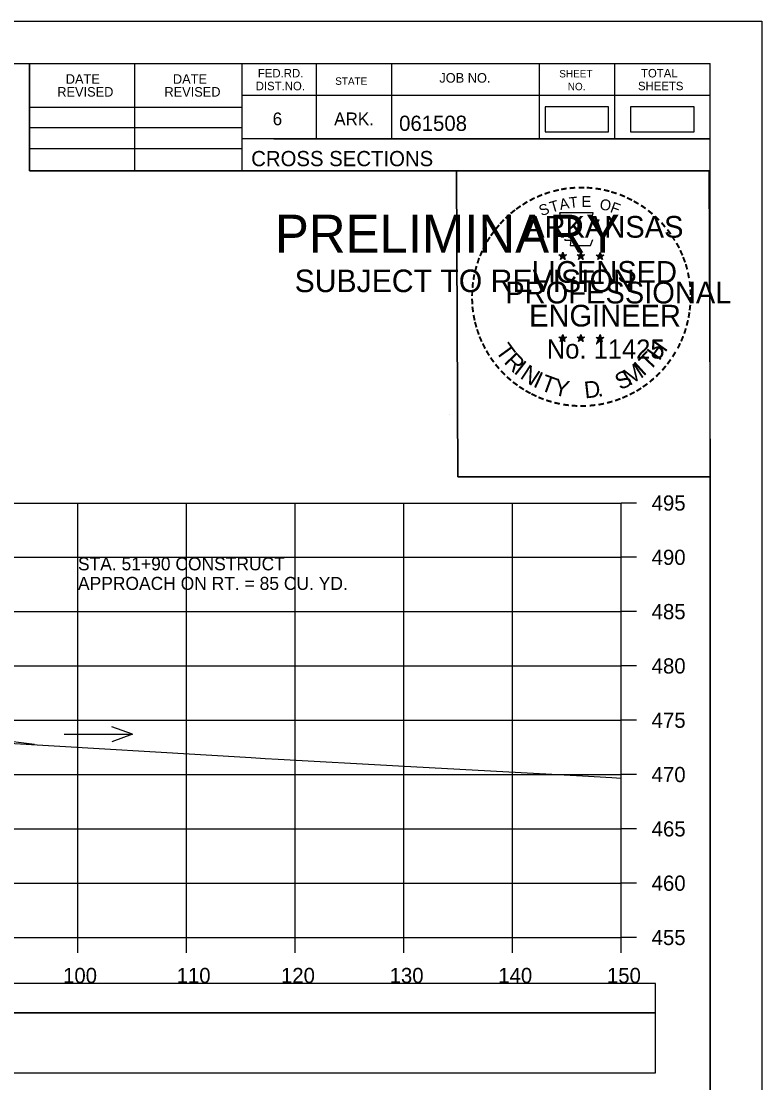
# Model space of a CAD drawing. Extents: x 1371057 to 1372761, y 380005 to 390517.
# Drawn here: x 1371655.7 to 1371723.8, y 383320.8 to 383418.5 of the extents above; entities that cross this region are included whole.
import ezdxf

# ---------------------------------------------------------------- set-up
doc = ezdxf.new("R2010")
doc.units = 0
for name, color, linetype in [('R_Axis', 7, 'Continuous'), ('R_Axis Annot', 7, 'Continuous'), ('R_Border', 7, 'Continuous'), ('R_Border PE', 7, 'Continuous'), ('R_Border Prem', 7, 'Continuous'), ('R_Detour', 7, 'Continuous'), ('R_Dimension', 7, 'Continuous'), ('R_Drive', 7, 'Continuous'), ('R_Exist Surface', 7, 'Continuous'), ('R_Grid', 7, 'Continuous'), ('R_No Plot', 7, 'Continuous'), ('R_Water Annot', 7, 'Continuous')]:
    doc.layers.add(name, color=color, linetype=linetype)

msp = doc.modelspace()

# ---------------------------------------------------------------- linework, layer by layer
at = {"layer": 'R_Axis'}
for p, q in [((1371710.872, 383334.129), (1371710.872, 383374.129)), ((1371712.272, 383374.129), (1371710.872, 383374.129)), ((1371712.272, 383369.129), (1371710.872, 383369.129)), ((1371712.272, 383364.129), (1371710.872, 383364.129)), ((1371712.272, 383359.129), (1371710.872, 383359.129)), ((1371712.272, 383354.129), (1371710.872, 383354.129)), ((1371712.272, 383349.129), (1371710.872, 383349.129)), ((1371712.272, 383344.129), (1371710.872, 383344.129)), ((1371712.272, 383339.129), (1371710.872, 383339.129)), ((1371410.872, 383334.129), (1371710.872, 383334.129)), ((1371660.872, 383332.729), (1371660.872, 383334.129)), ((1371670.872, 383332.729), (1371670.872, 383334.129)), ((1371680.872, 383332.729), (1371680.872, 383334.129)), ((1371690.872, 383332.729), (1371690.872, 383334.129)), ((1371700.872, 383332.729), (1371700.872, 383334.129)), ((1371710.872, 383332.729), (1371710.872, 383334.129)), ((1371712.272, 383334.129), (1371710.872, 383334.129))]:
    msp.add_line(p, q, dxfattribs=at)
at = {"layer": 'R_Border'}
for p, q in [((1371402.872, 383414.589), (1371719.052, 383414.589)), ((1371656.412, 383404.709), (1371656.412, 383414.589)), ((1371666.092, 383404.709), (1371666.092, 383414.589)), ((1371675.952, 383414.589), (1371675.952, 383404.709)), ((1371682.792, 383414.589), (1371682.792, 383407.649)), ((1371689.732, 383414.589), (1371689.732, 383407.649)), ((1371703.312, 383414.589), (1371703.312, 383407.649)), ((1371710.252, 383414.589), (1371710.252, 383407.649)), ((1371719.052, 383209.129), (1371719.052, 383414.589)), ((1371719.052, 383411.649), (1371675.952, 383411.649)), ((1371719.052, 383411.669), (1371719.052, 383411.669)), ((1371656.412, 383410.569), (1371675.952, 383410.569)), ((1371656.412, 383408.709), (1371675.952, 383408.709)), ((1371719.052, 383407.649), (1371675.952, 383407.649)), ((1371678.912, 383407.649), (1371719.052, 383407.649)), ((1371656.412, 383406.769), (1371675.952, 383406.769)), ((1371719.052, 383404.709), (1371656.412, 383404.709))]:
    msp.add_line(p, q, dxfattribs=at)
at = {"layer": 'R_Border PE'}
for p, q in [((1371705.137, 383396.964), (1371705.486, 383396.853)), ((1371705.137, 383396.964), (1371705.39, 383396.919)), ((1371705.137, 383396.964), (1371705.374, 383396.842)), ((1371705.486, 383397.218), (1371705.445, 383396.966)), ((1371705.486, 383396.853), (1371705.486, 383397.218)), ((1371705.486, 383397.218), (1371705.535, 383396.968)), ((1371705.833, 383396.964), (1371705.486, 383396.853)), ((1371705.833, 383396.964), (1371705.547, 383396.915)), ((1371705.833, 383396.964), (1371705.629, 383396.862)), ((1371706.807, 383396.964), (1371707.156, 383396.853)), ((1371706.807, 383396.964), (1371707.06, 383396.919)), ((1371706.807, 383396.964), (1371707.044, 383396.842)), ((1371707.156, 383397.218), (1371707.115, 383396.966)), ((1371707.156, 383396.853), (1371707.156, 383397.218)), ((1371707.156, 383397.218), (1371707.205, 383396.968)), ((1371707.503, 383396.964), (1371707.156, 383396.853)), ((1371707.503, 383396.964), (1371707.217, 383396.915)), ((1371707.503, 383396.964), (1371707.299, 383396.862)), ((1371708.571, 383396.952), (1371708.92, 383396.841)), ((1371708.571, 383396.952), (1371708.824, 383396.907)), ((1371708.571, 383396.952), (1371708.808, 383396.83)), ((1371708.92, 383397.206), (1371708.879, 383396.954)), ((1371708.92, 383396.841), (1371708.92, 383397.206)), ((1371708.92, 383397.206), (1371708.969, 383396.956)), ((1371709.267, 383396.952), (1371708.92, 383396.841)), ((1371709.267, 383396.952), (1371708.981, 383396.903)), ((1371709.267, 383396.952), (1371709.063, 383396.85)), ((1371705.27, 383396.556), (1371705.486, 383396.853)), ((1371705.27, 383396.556), (1371705.396, 383396.8)), ((1371705.27, 383396.556), (1371705.484, 383396.773)), ((1371705.699, 383396.556), (1371705.484, 383396.77)), ((1371705.699, 383396.556), (1371705.486, 383396.853)), ((1371705.699, 383396.556), (1371705.562, 383396.847)), ((1371706.94, 383396.556), (1371707.156, 383396.853)), ((1371706.94, 383396.556), (1371707.066, 383396.8)), ((1371706.94, 383396.556), (1371707.154, 383396.773)), ((1371707.369, 383396.556), (1371707.154, 383396.77)), ((1371707.369, 383396.556), (1371707.156, 383396.853)), ((1371707.369, 383396.556), (1371707.232, 383396.847)), ((1371708.704, 383396.544), (1371708.92, 383396.841)), ((1371708.704, 383396.544), (1371708.83, 383396.788)), ((1371708.704, 383396.544), (1371708.918, 383396.761)), ((1371709.133, 383396.544), (1371708.918, 383396.758)), ((1371709.133, 383396.544), (1371708.92, 383396.841)), ((1371709.133, 383396.544), (1371708.996, 383396.835)), ((1371705.133, 383389.391), (1371705.482, 383389.28)), ((1371705.133, 383389.391), (1371705.386, 383389.346)), ((1371705.133, 383389.391), (1371705.37, 383389.269)), ((1371705.266, 383388.983), (1371705.482, 383389.28)), ((1371705.266, 383388.983), (1371705.392, 383389.227)), ((1371705.266, 383388.983), (1371705.48, 383389.2)), ((1371705.482, 383389.645), (1371705.441, 383389.393)), ((1371705.695, 383388.983), (1371705.48, 383389.197)), ((1371705.482, 383389.28), (1371705.482, 383389.645)), ((1371705.482, 383389.645), (1371705.531, 383389.395)), ((1371705.829, 383389.391), (1371705.482, 383389.28)), ((1371705.695, 383388.983), (1371705.482, 383389.28)), ((1371705.829, 383389.391), (1371705.543, 383389.342)), ((1371705.695, 383388.983), (1371705.558, 383389.274)), ((1371705.829, 383389.391), (1371705.625, 383389.289)), ((1371706.802, 383389.391), (1371707.151, 383389.28)), ((1371706.802, 383389.391), (1371707.055, 383389.346)), ((1371706.802, 383389.391), (1371707.039, 383389.269)), ((1371706.935, 383388.983), (1371707.151, 383389.28)), ((1371706.935, 383388.983), (1371707.061, 383389.227)), ((1371706.935, 383388.983), (1371707.149, 383389.2)), ((1371707.151, 383389.645), (1371707.11, 383389.393)), ((1371707.364, 383388.983), (1371707.149, 383389.197)), ((1371707.151, 383389.28), (1371707.151, 383389.645)), ((1371707.151, 383389.645), (1371707.2, 383389.395)), ((1371707.498, 383389.391), (1371707.151, 383389.28)), ((1371707.364, 383388.983), (1371707.151, 383389.28)), ((1371707.498, 383389.391), (1371707.212, 383389.342)), ((1371707.364, 383388.983), (1371707.227, 383389.274)), ((1371707.498, 383389.391), (1371707.294, 383389.289)), ((1371708.569, 383389.381), (1371708.918, 383389.27)), ((1371708.569, 383389.381), (1371708.822, 383389.336)), ((1371708.569, 383389.381), (1371708.806, 383389.259)), ((1371708.702, 383388.973), (1371708.918, 383389.27)), ((1371708.702, 383388.973), (1371708.828, 383389.217)), ((1371708.702, 383388.973), (1371708.916, 383389.19)), ((1371708.918, 383389.635), (1371708.877, 383389.383)), ((1371709.131, 383388.973), (1371708.916, 383389.187)), ((1371708.918, 383389.27), (1371708.918, 383389.635)), ((1371708.918, 383389.635), (1371708.967, 383389.385)), ((1371709.265, 383389.381), (1371708.918, 383389.27)), ((1371709.131, 383388.973), (1371708.918, 383389.27)), ((1371709.265, 383389.381), (1371708.979, 383389.332)), ((1371709.131, 383388.973), (1371708.994, 383389.264)), ((1371709.265, 383389.381), (1371709.061, 383389.279))]:
    msp.add_line(p, q, dxfattribs=at)
for points in [[(1371705.178, 383400.842), (1371705.447, 383400.015)], [(1371708.689, 383399.92), (1371708.831, 383400.204), (1371708.146, 383400.18), (1371708.294, 383400.842), (1371705.178, 383400.842)], [(1371705.67, 383398.419), (1371705.67, 383398.332), (1371706.233, 383398.313), (1371706.179, 383397.84), (1371708.049, 383397.84), (1371708.25, 383398.376)], [(1371705.486, 383397.218), (1371705.699, 383396.556), (1371705.137, 383396.964), (1371705.833, 383396.964), (1371705.27, 383396.556), (1371705.486, 383397.218)], [(1371707.156, 383397.218), (1371707.369, 383396.556), (1371706.807, 383396.964), (1371707.503, 383396.964), (1371706.94, 383396.556), (1371707.156, 383397.218)], [(1371708.92, 383397.206), (1371709.133, 383396.544), (1371708.571, 383396.952), (1371709.267, 383396.952), (1371708.704, 383396.544), (1371708.92, 383397.206)], [(1371705.482, 383389.645), (1371705.695, 383388.983), (1371705.133, 383389.391), (1371705.829, 383389.391), (1371705.266, 383388.983), (1371705.482, 383389.645)], [(1371707.151, 383389.645), (1371707.364, 383388.983), (1371706.802, 383389.391), (1371707.498, 383389.391), (1371706.935, 383388.983), (1371707.151, 383389.645)], [(1371708.918, 383389.635), (1371709.131, 383388.973), (1371708.569, 383389.381), (1371709.265, 383389.381), (1371708.702, 383388.973), (1371708.918, 383389.635)]]:
    msp.add_lwpolyline(points, dxfattribs=at)
for centre, radius in [((1371705.485, 383396.852), 0.172), ((1371705.485, 383396.852), 0.145), ((1371705.485, 383396.852), 0.116), ((1371705.485, 383396.852), 0.0991), ((1371705.485, 383396.852), 0.0747), ((1371705.485, 383396.852), 0.0495), ((1371707.155, 383396.852), 0.172), ((1371707.155, 383396.852), 0.145), ((1371707.155, 383396.852), 0.116), ((1371707.155, 383396.852), 0.0991), ((1371707.155, 383396.852), 0.0747), ((1371707.155, 383396.852), 0.0495), ((1371708.919, 383396.84), 0.172), ((1371708.919, 383396.84), 0.145), ((1371708.919, 383396.84), 0.116), ((1371708.919, 383396.84), 0.0991), ((1371708.919, 383396.84), 0.0747), ((1371705.485, 383396.852), 0.0296), ((1371707.155, 383396.852), 0.0296), ((1371708.919, 383396.84), 0.0495), ((1371708.919, 383396.84), 0.0296), ((1371705.481, 383389.279), 0.172), ((1371705.481, 383389.279), 0.145), ((1371705.481, 383389.279), 0.116), ((1371705.481, 383389.279), 0.0991), ((1371705.481, 383389.279), 0.0747), ((1371705.481, 383389.279), 0.0495), ((1371705.481, 383389.279), 0.0296), ((1371707.15, 383389.279), 0.172), ((1371707.15, 383389.279), 0.145), ((1371707.15, 383389.279), 0.116), ((1371707.15, 383389.279), 0.0991), ((1371707.15, 383389.279), 0.0747), ((1371707.15, 383389.279), 0.0495), ((1371707.15, 383389.279), 0.0296), ((1371708.917, 383389.269), 0.172), ((1371708.917, 383389.269), 0.145), ((1371708.917, 383389.269), 0.116), ((1371708.917, 383389.269), 0.0991), ((1371708.917, 383389.269), 0.0747), ((1371708.917, 383389.269), 0.0495), ((1371708.917, 383389.269), 0.0296)]:
    msp.add_circle(centre, radius, dxfattribs=at)
at = {"layer": 'R_Detour'}
msp.add_lwpolyline([(1371407.717, 383327.176), (1371714.027, 383327.176), (1371714.027, 383329.882), (1371407.717, 383329.882)], close=True, dxfattribs=at)
at = {"layer": 'R_Dimension'}
for points in [[(1371703.866, 383408.304), (1371709.699, 383408.304), (1371709.699, 383410.615), (1371703.866, 383410.615)], [(1371711.736, 383408.304), (1371717.569, 383408.304), (1371717.569, 383410.615), (1371711.736, 383410.615)], [(1371407.717, 383321.654), (1371714.027, 383321.654), (1371714.027, 383327.176), (1371407.717, 383327.176)]]:
    msp.add_lwpolyline(points, close=True, dxfattribs=at)
at = {"layer": 'R_Drive'}
msp.add_line((1371656.872, 383351.89), (1371647.705, 383353.082), dxfattribs=at)
at = {"layer": 'R_Exist Surface'}
msp.add_lwpolyline([(1371611.937, 383354.745), (1371620.051, 383354.255), (1371627.32, 383353.844), (1371635.869, 383353.398), (1371641.005, 383353.188), (1371646.509, 383352.777), (1371652.361, 383352.211), (1371654.008, 383352.061), (1371676.812, 383350.698), (1371678.115, 383350.607), (1371679.297, 383350.549), (1371690.366, 383349.933), (1371707.301, 383349.008), (1371710.003, 383348.857), (1371710.872, 383348.782)], dxfattribs=at)
at = {"layer": 'R_Grid'}
for p, q in [((1371410.872, 383374.129), (1371710.872, 383374.129)), ((1371660.872, 383334.129), (1371660.872, 383374.129)), ((1371670.872, 383334.129), (1371670.872, 383374.129)), ((1371680.872, 383334.129), (1371680.872, 383374.129)), ((1371690.872, 383334.129), (1371690.872, 383374.129)), ((1371700.872, 383334.129), (1371700.872, 383374.129)), ((1371710.872, 383334.129), (1371710.872, 383374.129)), ((1371410.872, 383369.129), (1371710.872, 383369.129)), ((1371410.872, 383364.129), (1371710.872, 383364.129)), ((1371410.872, 383359.129), (1371710.872, 383359.129)), ((1371410.872, 383354.129), (1371710.872, 383354.129)), ((1371410.872, 383349.129), (1371710.872, 383349.129)), ((1371410.872, 383344.129), (1371710.872, 383344.129)), ((1371410.872, 383339.129), (1371710.872, 383339.129)), ((1371410.872, 383334.129), (1371710.872, 383334.129))]:
    msp.add_line(p, q, dxfattribs=at)
at = {"layer": 'R_No Plot'}
for p, q in [((1371390.472, 383418.484), (1371723.805, 383418.484)), ((1371695.087, 383382.254), (1371695.087, 383382.254))]:
    msp.add_line(p, q, dxfattribs=at)
for points in [[(1371390.465, 383418.484), (1371723.805, 383418.484), (1371723.805, 383205.146), (1371390.465, 383205.146)], [(1371636.792, 383414.589), (1371656.412, 383414.589), (1371656.412, 383404.709), (1371672.524, 383404.709), (1371695.724, 383404.709), (1371695.845, 383376.552), (1371719.052, 383376.552), (1371719.052, 383209.129), (1371402.872, 383209.129), (1371402.872, 383414.589)], [(1371695.724, 383404.709), (1371718.932, 383404.709), (1371719.052, 383376.552), (1371695.845, 383376.552)]]:
    msp.add_lwpolyline(points, close=True, dxfattribs=at)
at = {"layer": 'R_Water Annot'}
for p, q in [((1371665.899, 383352.836), (1371663.976, 383353.536)), ((1371659.615, 383352.836), (1371665.899, 383352.836)), ((1371665.899, 383352.836), (1371663.976, 383352.136))]:
    msp.add_line(p, q, dxfattribs=at)

# ---------------------------------------------------------------- texts
at = {"layer": 'R_Axis Annot'}
for s, p in [('495', (1371713.672, 383373.429)), ('490', (1371713.672, 383368.429)), ('485', (1371713.672, 383363.429)), ('480', (1371713.672, 383358.429)), ('475', (1371713.672, 383353.429)), ('470', (1371713.672, 383348.429)), ('465', (1371713.672, 383343.429)), ('460', (1371713.672, 383338.429)), ('455', (1371713.672, 383333.429)), ('100', (1371659.5, 383329.929)), ('110', (1371669.952, 383329.929)), ('120', (1371679.555, 383329.929)), ('130', (1371689.555, 383329.929)), ('140', (1371699.555, 383329.929)), ('150', (1371709.555, 383329.929))]:
    msp.add_text(s, height=1.4, dxfattribs=at).set_placement(p)
at = {"layer": 'R_Border'}
for s, height, p in [('DATE', 0.8792, (1371659.75, 383412.725)), ('DATE', 0.8792, (1371669.61, 383412.725)), ('FED.RD.', 0.7819, (1371677.432, 383413.309)), ('JOB NO.', 0.8792, (1371694.132, 383412.829)), ('SHEET', 0.684, (1371705.172, 383413.309)), ('TOTAL', 0.7819, (1371712.692, 383413.309)), ('DIST.NO.', 0.7819, (1371677.232, 383412.129)), ('STATE', 0.684, (1371684.552, 383412.629)), ('NO.', 0.684, (1371705.952, 383412.129)), ('SHEETS', 0.7819, (1371712.412, 383412.129)), ('REVISED', 0.8792, (1371658.97, 383411.545)), ('REVISED', 0.8792, (1371668.83, 383411.545)), ('6', 1.172, (1371678.792, 383408.909)), ('ARK.', 1.1723, (1371684.452, 383408.909)), ('061508', 1.4, (1371690.428, 383408.389)), ('CROSS SECTIONS', 1.4, (1371676.816, 383405.139))]:
    msp.add_text(s, height=height, rotation=360, dxfattribs=at).set_placement(p)
at = {"layer": 'R_Border PE'}
for s, height, rotation, p in [('-', 1.6, 19.17608, (1371703.926, 383401.969)), ('-', 1.6, 13.63015, (1371704.676, 383402.21)), ('-', 1.6, 10.21935, (1371705.354, 383402.372)), ('-', 1.6, 5.89682, (1371706.083, 383402.482)), ('-', 1.6, 0.18623, (1371706.855, 383402.554)), ('-', 1.6, 357.74304, (1371707.578, 383402.541)), ('-', 1.6, 352.16172, (1371708.322, 383402.485)), ('-', 1.6, 347.20489, (1371709.041, 383402.371)), ('-', 1.6, 342.3362, (1371709.676, 383402.216)), ('-', 1.6, 34.06357, (1371702.062, 383401.013)), ('-', 1.6, 28.79182, (1371702.659, 383401.383)), ('-', 1.6, 24.30721, (1371703.292, 383401.7)), ('T', 1, 16.4036, (1371704.447, 383400.851)), ('A', 1, 11.21318, (1371705.273, 383401.102)), ('T', 1, 6.02276, (1371706.122, 383401.268)), ('E', 1, 0.83234, (1371707.227, 383401.378)), ('O', 1, 350.4515, (1371708.831, 383401.168)), ('F', 1, 340.07066, (1371709.785, 383400.94)), ('-', 1.6, 337.85509, (1371710.411, 383401.993)), ('-', 1.6, 334.12109, (1371711.042, 383401.722)), ('-', 1.6, 329.64089, (1371711.621, 383401.439)), ('-', 1.6, 38.95066, (1371701.008, 383400.24)), ('-', 1.6, 36.23174, (1371701.484, 383400.618)), ('S', 1, 21.59401, (1371703.533, 383400.52)), ('-', 1.6, 325.86266, (1371712.264, 383401.078)), ('-', 1.6, 320.52971, (1371712.874, 383400.652)), ('-', 1.6, 48.42305, (1371700.127, 383399.345)), ('-', 1.6, 42.96224, (1371700.575, 383399.823)), ('ARKANSAS', 2, 360, (1371702.031, 383398.554)), ('-', 1.6, 315.57859, (1371713.473, 383400.164)), ('-', 1.6, 309.87973, (1371714.042, 383399.614)), ('-', 1.6, 54.23247, (1371699.311, 383398.292)), ('-', 1.6, 50.61417, (1371699.724, 383398.859)), ('-', 1.6, 306.65218, (1371714.567, 383399.012)), ('-', 1.6, 62.87135, (1371698.673, 383397.151)), ('-', 1.6, 58.07063, (1371698.986, 383397.765)), ('-', 1.4, 303.67529, (1371715.053, 383398.444)), ('-', 1.6, 299.66835, (1371715.372, 383397.837)), ('-', 1.6, 67.77427, (1371698.414, 383396.54)), ('-', 1.6, 294.66279, (1371715.696, 383397.225)), ('-', 1.6, 75.46096, (1371697.998, 383395.196)), ('-', 1.6, 72.39447, (1371698.195, 383395.91)), ('LICENSED', 2, 360, (1371702.629, 383394.405)), ('DWB', 0.01, 360, (1371705.473, 383396.848)), ('DWB', 0.01, 360, (1371707.143, 383396.848)), ('DWB', 0.01, 360, (1371708.907, 383396.837)), ('-', 1.6, 290.57283, (1371715.953, 383396.648)), ('-', 1.6, 285.12326, (1371716.187, 383396.068)), ('-', 1.6, 81.20126, (1371697.866, 383394.483)), ('-', 1.6, 280.54934, (1371716.387, 383395.326)), ('-', 1.6, 85.18634, (1371697.79, 383393.792)), ('PROFESSIONAL', 2, 360, (1371700.205, 383392.501)), ('-', 1.6, 276.59616, (1371716.549, 383394.558)), ('-', 1.6, 89.06224, (1371697.765, 383393.091)), ('-', 1.6, 274.33011, (1371716.609, 383393.836)), ('-', 1.6, 269.94067, (1371716.643, 383393.204)), ('-', 1.6, 94.19588, (1371697.8, 383392.366)), ('-', 1.6, 98.94793, (1371697.872, 383391.699)), ('ENGINEER', 2, 360, (1371702.392, 383390.376)), ('-', 1.6, 263.5172, (1371716.624, 383392.538)), ('-', 1.6, 101.71495, (1371698.007, 383390.966)), ('-', 1.6, 260.99529, (1371716.553, 383391.884)), ('-', 1.6, 105.45785, (1371698.169, 383390.371)), ('-', 1.6, 109.08742, (1371698.384, 383389.74)), ('-', 1.6, 252.86809, (1371716.262, 383390.486)), ('-', 1.6, 255.7626, (1371716.443, 383391.206)), ('-', 1.6, 114.06432, (1371698.638, 383389.144)), ('No. 11425', 1.757, 360, (1371704.02, 383387.425)), ('DWB', 0.01, 360, (1371705.469, 383389.275)), ('DWB', 0.01, 360, (1371707.138, 383389.275)), ('DWB', 0.01, 360, (1371708.905, 383389.265)), ('H', 1.54, 54.60883, (1371714.362, 383387.154)), ('-', 1.6, 247.88866, (1371716.039, 383389.813)), ('-', 1.6, 115.72885, (1371698.943, 383388.526)), ('-', 1.6, 120.44712, (1371699.3, 383387.94)), ('T', 1.54, 306.04056, (1371699.242, 383388.118)), ('T', 1.54, 46.64442, (1371713.472, 383386.211)), ('-', 1.6, 244.61971, (1371715.777, 383389.184)), ('-', 1.6, 125.89344, (1371699.703, 383387.379)), ('R', 1.54, 314.00497, (1371700.004, 383387.071)), ('I', 1.54, 321.96938, (1371700.905, 383386.139)), ('I', 1.54, 42.11359, (1371712.911, 383385.733)), ('-', 1.6, 233.84524, (1371714.981, 383387.779)), ('-', 1.6, 239.07125, (1371715.383, 383388.432)), ('-', 1.6, 130.71812, (1371700.165, 383386.827)), ('-', 1.6, 134.22381, (1371700.682, 383386.282)), ('N', 1.54, 326.50021, (1371701.472, 383385.667)), ('I', 1.54, 335.36034, (1371702.68, 383384.881)), ('S', 1.54, 26.9312, (1371710.788, 383384.48)), ('M', 1.54, 32.65632, (1371711.627, 383384.886)), ('-', 1.6, 225.76533, (1371714.072, 383386.649)), ('-', 1.6, 231.25377, (1371714.551, 383387.213)), ('-', 1.6, 138.93382, (1371701.207, 383385.818)), ('-', 1.6, 144.64634, (1371701.763, 383385.412)), ('T', 1.54, 339.89117, (1371703.341, 383384.554)), ('Y', 1.54, 347.85558, (1371704.558, 383384.108)), ('D', 1.54, 6.39691, (1371707.543, 383383.75)), ('-', 1.6, 215.73633, (1371713.001, 383385.668)), ('-', 1.6, 221.08509, (1371713.55, 383386.14)), ('-', 1.6, 148.08978, (1371702.324, 383385.041)), ('-', 1.6, 151.57039, (1371702.903, 383384.716)), ('-', 1.6, 154.60019, (1371703.425, 383384.469)), ('.', 1.54, 13.76417, (1371708.735, 383383.877)), ('-', 1.6, 207.35684, (1371711.909, 383384.935)), ('-', 1.6, 212.24909, (1371712.467, 383385.281)), ('-', 1.6, 158.56121, (1371704.049, 383384.215)), ('-', 1.6, 162.79826, (1371704.736, 383384.002)), ('-', 1.6, 167.55551, (1371705.451, 383383.838)), ('-', 1.6, 173.11546, (1371706.223, 383383.728)), ('-', 1.6, 185.81666, (1371708.524, 383383.77)), ('-', 1.6, 191.28576, (1371709.26, 383383.902)), ('-', 1.6, 195.47429, (1371709.989, 383384.101)), ('-', 1.6, 200.71842, (1371710.666, 383384.343)), ('-', 1.6, 204.25161, (1371711.285, 383384.616)), ('-', 1.6, 176.51827, (1371706.971, 383383.675)), ('-', 1.6, 181.59176, (1371707.715, 383383.694))]:
    msp.add_text(s, height=height, rotation=rotation, dxfattribs=at).set_placement(p)
at = {"layer": 'R_Border Prem'}
for s, height, p in [('PRELIMINARY', 3.5, (1371679.004, 383397.172)), ('DWB', 0.01, (1371679.75, 383399.021)), ('SUBJECT TO REVISION', 2.07511, (1371680.813, 383393.543))]:
    msp.add_text(s, height=height, rotation=360, dxfattribs=at).set_placement(p)
at = {"layer": 'R_Water Annot'}
for s, p in [('STA. 51+90 CONSTRUCT', (1371660.872, 383367.929)), ('APPROACH ON RT. = 85 CU. YD.', (1371660.872, 383366.129))]:
    msp.add_text(s, height=1.2, dxfattribs=at).set_placement(p)

doc.saveas('drawing.dxf')
